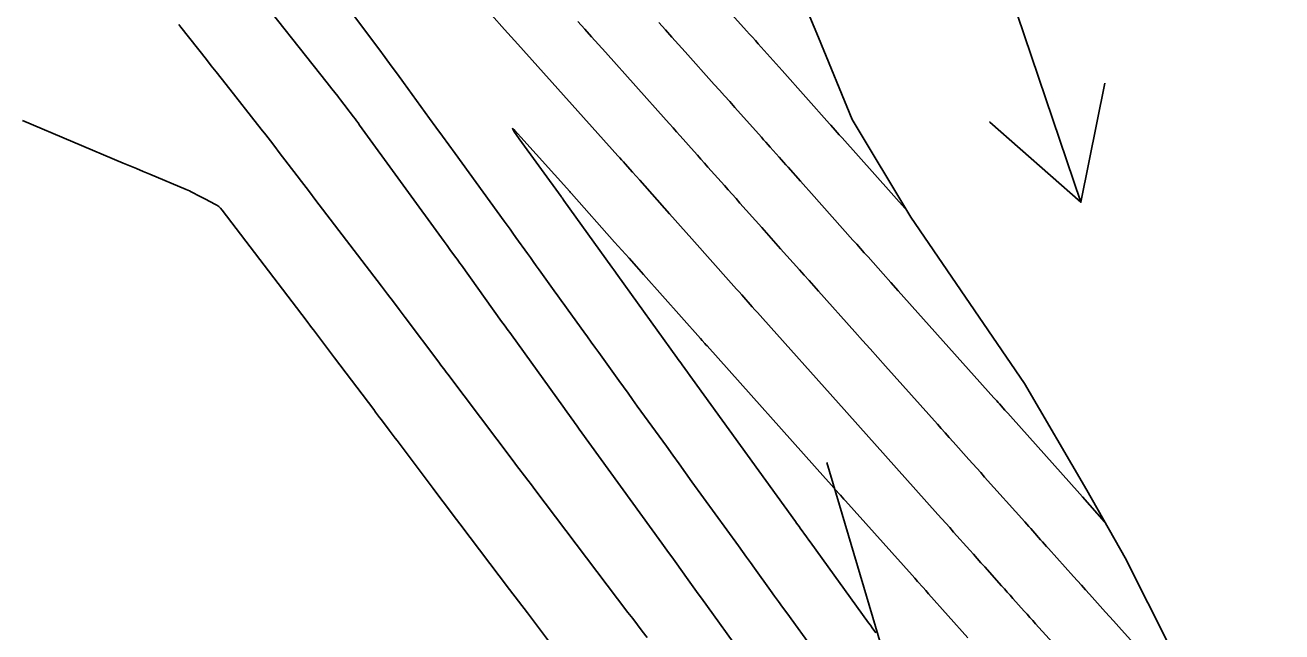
# Model space of a CAD drawing. Extents: x 954385 to 988206, y 1868364 to 1924553.
# Drawn here: x 957267.5 to 957329.6, y 1920710.5 to 1920740.6 of the extents above; entities that cross this region are included whole.
import ezdxf

# ---------------------------------------------------------------- set-up
doc = ezdxf.new("R2010")
doc.units = 0
for name, color, linetype in [('Default', 7, 'Continuous'), ('Ex_Major Contours', 7, 'Continuous'), ('Ex_Minor Contours', 7, 'Continuous'), ('Perimeter', 7, 'Continuous'), ('Slopes', 7, 'Continuous')]:
    doc.layers.add(name, color=color, linetype=linetype)

msp = doc.modelspace()

# ---------------------------------------------------------------- linework, layer by layer
at = {"layer": 'Default'}
msp.add_arc((966995.782, 1926764.927), 11459.156, 211.4606918, 214.0750737, dxfattribs=at)
at = {"layer": 'Ex_Major Contours'}
for points in [[(957278.572, 1920742.574), (957282.418, 1920737.702), (957282.536, 1920737.552), (957282.654, 1920737.403), (957282.941, 1920737.039), (957282.975, 1920736.996), (957283.008, 1920736.953), (957283.041, 1920736.91), (957283.074, 1920736.867), (957283.239, 1920736.65), (957283.305, 1920736.564), (957283.338, 1920736.521), (957283.723, 1920736.017), (957283.798, 1920735.918), (957283.872, 1920735.819), (957283.945, 1920735.719), (957284.018, 1920735.619), (957288.199, 1920729.857), (957288.341, 1920729.661), (957288.483, 1920729.465), (957288.768, 1920729.073), (957288.839, 1920728.975), (957288.91, 1920728.877), (957288.981, 1920728.778), (957289.052, 1920728.68), (957291.044, 1920725.905), (957291.164, 1920725.739), (957291.364, 1920725.46), (957291.444, 1920725.349), (957291.524, 1920725.238), (957294.065, 1920721.707), (957294.269, 1920721.423), (957294.61, 1920720.95), (957294.678, 1920720.855), (957294.746, 1920720.76), (957294.815, 1920720.666), (957294.883, 1920720.571), (957298.959, 1920714.931), (957299.123, 1920714.704), (957299.288, 1920714.476), (957299.452, 1920714.249), (957299.616, 1920714.022), (957300.273, 1920713.112), (957300.438, 1920712.884), (957300.602, 1920712.657), (957300.766, 1920712.429), (957300.93, 1920712.202), (957303.089, 1920709.209)], [(957326.15, 1920705.704), (957321.697, 1920710.642), (957321.299, 1920711.082), (957320.902, 1920711.523), (957320.107, 1920712.404), (957319.909, 1920712.624), (957319.71, 1920712.845), (957319.512, 1920713.066), (957319.315, 1920713.287), (957318.09, 1920714.658), (957317.992, 1920714.768), (957317.893, 1920714.878), (957317.795, 1920714.989), (957317.696, 1920715.099), (957317.303, 1920715.54), (957317.204, 1920715.651), (957317.106, 1920715.761), (957317.007, 1920715.871), (957316.909, 1920715.981), (957314.926, 1920718.202), (957314.731, 1920718.42), (957314.536, 1920718.638), (957314.342, 1920718.856), (957314.147, 1920719.074), (957313.368, 1920719.947), (957313.174, 1920720.165), (957312.979, 1920720.383), (957312.784, 1920720.601), (957312.589, 1920720.819), (957310.022, 1920723.692), (957309.644, 1920724.115), (957309.266, 1920724.538), (957308.888, 1920724.961), (957308.51, 1920725.384), (957306.71, 1920727.398), (957306.476, 1920727.66), (957306.242, 1920727.922), (957306.008, 1920728.185), (957305.774, 1920728.447), (957304.84, 1920729.497), (957304.606, 1920729.759), (957304.373, 1920730.021), (957304.139, 1920730.284), (957303.906, 1920730.547), (957302.827, 1920731.76), (957302.634, 1920731.977), (957302.441, 1920732.194), (957302.249, 1920732.41), (957302.056, 1920732.627), (957301.244, 1920733.541), (957301.072, 1920733.734), (957300.9, 1920733.928), (957300.728, 1920734.121), (957300.556, 1920734.315), (957299.868, 1920735.089), (957299.696, 1920735.282), (957299.523, 1920735.476), (957299.351, 1920735.669), (957299.178, 1920735.862), (957296.172, 1920739.215), (957295.832, 1920739.595), (957295.491, 1920739.974), (957295.151, 1920740.354), (957294.81, 1920740.734)]]:
    msp.add_lwpolyline(points, dxfattribs=at)
at = {"layer": 'Ex_Minor Contours'}
for points in [[(957311.108, 1920731.35), (957307.878, 1920734.978), (957307.809, 1920735.055), (957307.741, 1920735.132), (957307.535, 1920735.363), (957307.316, 1920735.61), (957307.261, 1920735.671), (957304.912, 1920738.315), (957304.765, 1920738.48), (957304.618, 1920738.644), (957304.472, 1920738.809), (957304.325, 1920738.973), (957303.736, 1920739.629), (957303.589, 1920739.793), (957303.442, 1920739.957), (957303.295, 1920740.121), (957303.148, 1920740.285), (957298.294, 1920745.696)], [(957306.476, 1920709.63), (957305.139, 1920711.484), (957304.939, 1920711.76), (957304.74, 1920712.036), (957304.541, 1920712.312), (957304.342, 1920712.588), (957303.545, 1920713.693), (957303.346, 1920713.969), (957303.146, 1920714.245), (957302.947, 1920714.521), (957302.748, 1920714.797), (957300.454, 1920717.972), (957300.138, 1920718.41), (957299.822, 1920718.847), (957299.506, 1920719.285), (957299.19, 1920719.722), (957297.75, 1920721.715), (957297.521, 1920722.031), (957297.293, 1920722.347), (957297.065, 1920722.663), (957296.838, 1920722.98), (957295.841, 1920724.364), (957295.656, 1920724.621), (957295.471, 1920724.878), (957295.286, 1920725.135), (957295.101, 1920725.392), (957294.337, 1920726.454), (957294.164, 1920726.694), (957293.991, 1920726.935), (957293.818, 1920727.175), (957293.645, 1920727.415), (957292.897, 1920728.457), (957292.753, 1920728.658), (957292.609, 1920728.858), (957292.465, 1920729.058), (957292.321, 1920729.259), (957291.746, 1920730.06), (957291.602, 1920730.26), (957291.457, 1920730.46), (957291.313, 1920730.66), (957291.168, 1920730.86), (957288.742, 1920734.202), (957288.427, 1920734.637), (957288.111, 1920735.072), (957287.795, 1920735.507), (957287.48, 1920735.943), (957286.191, 1920737.719), (957285.888, 1920738.135), (957285.583, 1920738.551), (957285.277, 1920738.966), (957284.97, 1920739.38), (957283.62, 1920741.193)], [(957275.08, 1920740.584), (957275.18, 1920740.456), (957276.44, 1920738.861), (957276.683, 1920738.552), (957276.927, 1920738.244), (957277.17, 1920737.935), (957277.414, 1920737.627), (957279.159, 1920735.414), (957279.383, 1920735.128), (957279.606, 1920734.842), (957279.828, 1920734.555), (957280.049, 1920734.266), (957280.929, 1920733.112), (957281.149, 1920732.823), (957281.369, 1920732.535), (957281.589, 1920732.246), (957281.809, 1920731.958), (957285.104, 1920727.64), (957285.396, 1920727.256), (957285.688, 1920726.873), (957285.978, 1920726.488), (957286.268, 1920726.103), (957287.932, 1920723.891), (957288.043, 1920723.742), (957288.23, 1920723.494), (957288.304, 1920723.395), (957288.379, 1920723.296), (957291.616, 1920718.997), (957291.703, 1920718.882), (957291.731, 1920718.844), (957292.339, 1920718.042), (957292.512, 1920717.814), (957292.685, 1920717.586), (957297.291, 1920711.507), (957297.527, 1920711.196), (957297.763, 1920710.884), (957297.999, 1920710.573), (957298.234, 1920710.262)], [(957290.543, 1920741.067), (957291.191, 1920740.345), (957291.354, 1920740.164), (957291.516, 1920739.983), (957291.678, 1920739.802), (957291.84, 1920739.622), (957296.796, 1920734.092), (957296.886, 1920733.992), (957296.976, 1920733.892), (957297.065, 1920733.791), (957297.155, 1920733.691), (957297.513, 1920733.288), (957297.691, 1920733.087), (957297.87, 1920732.886), (957299.344, 1920731.228), (957299.619, 1920730.919), (957299.895, 1920730.609), (957300.17, 1920730.299), (957300.445, 1920729.989), (957302.394, 1920727.797), (957302.524, 1920727.651), (957302.654, 1920727.505), (957302.784, 1920727.358), (957302.914, 1920727.212), (957303.435, 1920726.628), (957303.565, 1920726.482), (957303.695, 1920726.336), (957303.825, 1920726.19), (957303.956, 1920726.044), (957307.701, 1920721.853), (957307.975, 1920721.547), (957308.248, 1920721.241), (957308.521, 1920720.935), (957308.795, 1920720.629), (957309.888, 1920719.406), (957310.161, 1920719.1), (957310.434, 1920718.795), (957310.707, 1920718.489), (957310.98, 1920718.183), (957312.615, 1920716.351), (957312.81, 1920716.133), (957313.004, 1920715.915), (957313.199, 1920715.697), (957313.393, 1920715.479), (957314.19, 1920714.587), (957314.376, 1920714.379), (957314.561, 1920714.171), (957314.747, 1920713.963), (957314.933, 1920713.755), (957315.767, 1920712.82), (957315.907, 1920712.664), (957316.047, 1920712.507), (957316.187, 1920712.35), (957316.326, 1920712.193), (957316.886, 1920711.567), (957317.026, 1920711.41), (957317.167, 1920711.254), (957317.307, 1920711.097), (957317.448, 1920710.941), (957319.792, 1920708.343)], [(957320.862, 1920715.993), (957319.762, 1920717.225), (957319.627, 1920717.376), (957316.205, 1920721.208), (957316.069, 1920721.361), (957315.932, 1920721.514), (957315.66, 1920721.819), (957315.592, 1920721.895), (957315.524, 1920721.971), (957315.456, 1920722.048), (957315.388, 1920722.124), (957310.658, 1920727.416), (957310.284, 1920727.834), (957309.91, 1920728.253), (957309.162, 1920729.09), (957308.975, 1920729.299), (957308.788, 1920729.509), (957308.601, 1920729.718), (957308.415, 1920729.928), (957306.367, 1920732.228), (957306.229, 1920732.383), (957306.091, 1920732.538), (957305.953, 1920732.693), (957305.815, 1920732.848), (957305.208, 1920733.531), (957305.098, 1920733.655), (957304.988, 1920733.779), (957304.878, 1920733.902), (957304.768, 1920734.026), (957304.328, 1920734.521), (957304.218, 1920734.645), (957304.108, 1920734.769), (957303.998, 1920734.892), (957303.888, 1920735.016), (957302.58, 1920736.487), (957302.326, 1920736.774), (957302.071, 1920737.06), (957301.815, 1920737.346), (957301.56, 1920737.631), (957300.118, 1920739.239), (957299.792, 1920739.603), (957299.467, 1920739.966), (957299.141, 1920740.329), (957298.815, 1920740.692)], [(957293.911, 1920709.373), (957292.314, 1920711.48), (957291.433, 1920712.643), (957288.98, 1920715.881), (957288.649, 1920716.318), (957288.319, 1920716.755), (957287.988, 1920717.193), (957287.658, 1920717.631), (957285.871, 1920720.002), (957285.775, 1920720.13), (957285.678, 1920720.258), (957285.582, 1920720.386), (957285.485, 1920720.514), (957285.1, 1920721.025), (957285.004, 1920721.153), (957284.908, 1920721.281), (957284.811, 1920721.409), (957284.715, 1920721.537), (957282.783, 1920724.105), (957282.685, 1920724.236), (957282.586, 1920724.367), (957282.389, 1920724.629), (957282.34, 1920724.695), (957282.29, 1920724.76), (957282.241, 1920724.825), (957282.191, 1920724.891), (957281.739, 1920725.483), (957281.648, 1920725.603), (957281.556, 1920725.723), (957281.464, 1920725.844), (957281.372, 1920725.964), (957277.219, 1920731.412), (957277.143, 1920731.501), (957277.059, 1920731.581), (957276.966, 1920731.65), (957276.865, 1920731.709), (957276.391, 1920731.953), (957276.233, 1920732.034), (957276.076, 1920732.115), (957275.761, 1920732.278), (957275.682, 1920732.317), (957275.602, 1920732.356), (957275.522, 1920732.392), (957275.441, 1920732.427), (957273.639, 1920733.186), (957273.311, 1920733.324), (957272.984, 1920733.462), (957272.656, 1920733.6), (957272.329, 1920733.737), (957267.342, 1920735.836)], [(957314.094, 1920710.253), (957312.154, 1920712.428), (957312.017, 1920712.581), (957311.881, 1920712.734), (957311.608, 1920713.039), (957311.472, 1920713.192), (957311.336, 1920713.344), (957308.054, 1920717.022), (957307.972, 1920717.114), (957307.889, 1920717.206), (957307.807, 1920717.298), (957307.724, 1920717.391), (957307.23, 1920717.944), (957307.065, 1920718.129), (957301.202, 1920724.689), (957301.148, 1920724.749), (957301.095, 1920724.809), (957300.962, 1920724.958), (957300.882, 1920725.048), (957298.064, 1920728.218), (957297.706, 1920728.621), (957297.348, 1920729.024), (957296.99, 1920729.427), (957296.632, 1920729.829), (957294.49, 1920732.238), (957294.435, 1920732.3), (957294.415, 1920732.323), (957292, 1920735.016), (957291.696, 1920735.344), (957291.579, 1920735.441), (957291.648, 1920735.306), (957291.905, 1920734.939), (957293.983, 1920732.075), (957294.006, 1920732.045), (957294.028, 1920732.014), (957294.116, 1920731.891), (957296.487, 1920728.591), (957296.538, 1920728.52), (957296.589, 1920728.449), (957296.792, 1920728.167), (957299.711, 1920724.112), (957299.775, 1920724.023), (957299.84, 1920723.933), (957299.904, 1920723.844), (957299.969, 1920723.754), (957300.227, 1920723.397), (957300.357, 1920723.218), (957300.486, 1920723.039), (957305.571, 1920716), (957305.631, 1920715.917), (957305.691, 1920715.834), (957305.751, 1920715.75), (957305.811, 1920715.667), (957306.112, 1920715.251), (957306.232, 1920715.084), (957306.292, 1920715.001), (957309.186, 1920710.991), (957309.275, 1920710.867), (957309.364, 1920710.743), (957309.543, 1920710.496)]]:
    msp.add_lwpolyline(points, dxfattribs=at)
at = {"layer": 'Perimeter'}
msp.add_lwpolyline([(957293.117, 1920801.711), (957295.139, 1920791.285), (957296.569, 1920780.485), (957296.582, 1920779.593), (957295.941, 1920768.405), (957299.277, 1920758.765), (957300.135, 1920756.302), (957302.827, 1920749.254), (957306.718, 1920739.95), (957308.378, 1920735.888), (957311.281, 1920731.062), (957316.893, 1920722.826), (957319.978, 1920717.556), (957321.877, 1920714.2), (957326.371, 1920705.265)], dxfattribs=at)
at = {"layer": 'Slopes'}
for points in [[(957307.131, 1920768.928), (957319.691, 1920731.801), (957315.184, 1920735.761), (957319.691, 1920731.801), (957320.867, 1920737.684)], [(957307.131, 1920718.928), (957311.498, 1920704.2), (957307.144, 1920708.329), (957311.498, 1920704.2), (957312.897, 1920710.034)]]:
    msp.add_lwpolyline(points, dxfattribs=at)

doc.saveas('drawing.dxf')
